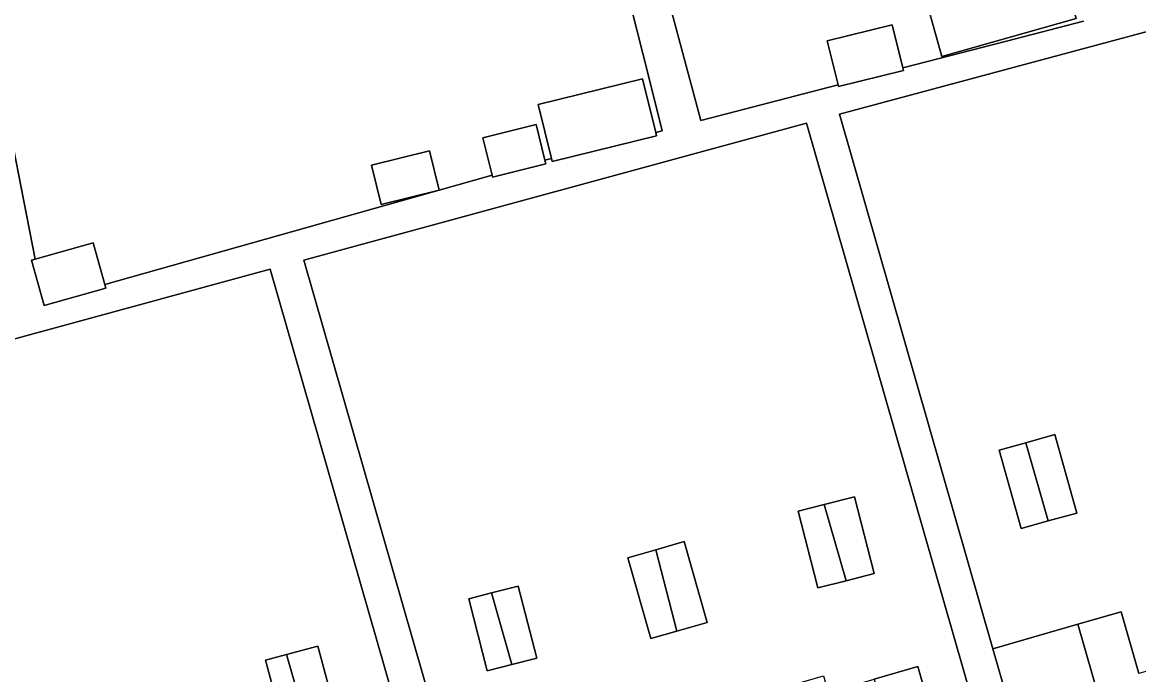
# Model space of a CAD drawing. Extents: x 159716 to 160783, y 383290 to 384031.
# Drawn here: x 160285.8 to 160344.3, y 383615.7 to 383649.9 of the extents above; entities that cross this region are included whole.
import ezdxf

# ---------------------------------------------------------------- set-up
doc = ezdxf.new("R2010")
doc.units = 0
for name, color, linetype in [('IMGEO_Erf', 7, 'Continuous'), ('IMGEO_Pand', 7, 'Continuous'), ('IMGEO_Voetpad_open', 7, 'Continuous')]:
    doc.layers.add(name, color=color, linetype=linetype)

msp = doc.modelspace()

# ---------------------------------------------------------------- linework, layer by layer
at = {"layer": 'IMGEO_Erf'}
for points in [[(160316.493, 383662.865), (160321.361, 383644.745), (160328.545, 383646.613), (160327.975, 383648.925), (160331.384, 383649.765), (160331.943, 383647.496), (160337.373, 383648.908), (160341.408, 383649.957)], [(160282.707, 383656.648), (160286.47, 383637.469), (160289.503, 383638.322), (160290.114, 383636.15), (160307.636, 383641.087), (160310.41, 383641.872), (160309.926, 383643.837), (160312.724, 383644.527), (160313.186, 383642.654), (160313.52, 383642.748), (160312.822, 383645.578), (160318.296, 383646.927), (160318.989, 383644.117), (160319.332, 383644.202), (160318.637, 383647.018), (160314.702, 383662.535)], [(160351.197, 383651.165), (160328.617, 383645.07), (160336.661, 383617.043), (160341.118, 383618.323), (160343.384, 383618.973), (160344.311, 383615.743)], [(160284.531, 383602.097), (160287.416, 383602.925), (160287.329, 383603.227), (160288.904, 383603.679), (160291.678, 383604.475), (160291.775, 383604.134), (160293.462, 383604.618), (160296.167, 383605.394), (160295.942, 383606.181), (160297.695, 383606.684), (160300.111, 383607.378), (160300.331, 383606.609), (160302.375, 383607.196), (160304.881, 383607.915), (160305.743, 383604.912), (160307.814, 383605.506), (160298.787, 383636.938), (160275.653, 383630.632)]]:
    msp.add_lwpolyline(points, dxfattribs=at)
for points in [[(160341.016, 383650.095), (160333.985, 383648.102), (160333.314, 383650.469), (160340.345, 383652.462)], [(160326.889, 383644.599), (160300.547, 383637.418), (160309.377, 383606.68), (160311.539, 383607.3), (160310.816, 383609.817), (160313.105, 383610.474), (160315.467, 383611.152), (160316.194, 383608.619), (160318.167, 383609.185), (160317.209, 383612.653), (160319.117, 383613.201), (160319.398, 383612.222), (160321.791, 383612.909), (160323.822, 383613.492), (160323.558, 383614.41), (160325.861, 383615.071), (160327.779, 383615.621), (160328.028, 383614.755), (160330.445, 383615.449), (160332.724, 383616.103), (160333.477, 383613.482), (160335.648, 383614.105)], [(160307.636, 383641.087), (160304.605, 383640.34), (160304.097, 383642.401), (160307.128, 383643.148)], [(160341.053, 383624.158), (160339.561, 383623.742), (160338.138, 383623.344), (160336.99, 383627.457), (160338.382, 383627.846), (160339.904, 383628.271)], [(160326.455, 383624.254), (160327.817, 383624.603), (160329.411, 383625.011), (160330.441, 383620.989), (160328.963, 383620.61), (160327.485, 383620.232)], [(160318.999, 383622.234), (160320.475, 383622.658), (160321.69, 383618.425), (160320.093, 383617.966), (160318.738, 383617.578), (160317.523, 383621.811)], [(160312.751, 383616.555), (160311.455, 383616.223), (160310.155, 383615.889), (160309.189, 383619.662), (160310.38, 383619.967), (160311.785, 383620.327)], [(160298.538, 383616.438), (160299.637, 383616.734), (160301.279, 383617.176), (160302.36, 383613.161), (160300.785, 383612.736), (160299.619, 383612.423)]]:
    msp.add_lwpolyline(points, close=True, dxfattribs=at)
at = {"layer": 'IMGEO_Pand'}
for points in [[(160341.016, 383650.095), (160340.345, 383652.462), (160333.314, 383650.469), (160333.985, 383648.102)], [(160327.975, 383648.925), (160328.545, 383646.613), (160328.565, 383646.531), (160331.974, 383647.372), (160331.943, 383647.496), (160331.384, 383649.765)], [(160312.822, 383645.578), (160313.52, 383642.748), (160313.557, 383642.596), (160319.031, 383643.945), (160318.989, 383644.117), (160318.296, 383646.927)], [(160310.41, 383641.872), (160310.434, 383641.776), (160313.232, 383642.466), (160313.186, 383642.654), (160312.724, 383644.527), (160309.926, 383643.837)], [(160307.636, 383641.087), (160307.128, 383643.148), (160304.097, 383642.401), (160304.605, 383640.34)], [(160286.47, 383637.469), (160286.276, 383637.414), (160286.941, 383635.048), (160290.169, 383635.956), (160290.114, 383636.15), (160289.503, 383638.322)], [(160338.382, 383627.846), (160339.561, 383623.742), (160341.053, 383624.158), (160339.904, 383628.271)], [(160338.382, 383627.846), (160336.99, 383627.457), (160338.138, 383623.344), (160339.561, 383623.742)], [(160328.963, 383620.61), (160327.817, 383624.603), (160326.455, 383624.254), (160327.485, 383620.232)], [(160328.963, 383620.61), (160330.441, 383620.989), (160329.411, 383625.011), (160327.817, 383624.603)], [(160318.999, 383622.234), (160320.093, 383617.966), (160321.69, 383618.425), (160320.475, 383622.658)], [(160318.999, 383622.234), (160317.523, 383621.811), (160318.738, 383617.578), (160320.093, 383617.966)], [(160311.455, 383616.223), (160310.38, 383619.967), (160309.189, 383619.662), (160310.155, 383615.889)], [(160311.455, 383616.223), (160312.751, 383616.555), (160311.785, 383620.327), (160310.38, 383619.967)], [(160346.387, 383616.339), (160344.311, 383615.743), (160343.384, 383618.973), (160341.118, 383618.323), (160343.822, 383608.91), (160348.161, 383610.163)], [(160341.118, 383618.323), (160336.661, 383617.043), (160337.968, 383612.489), (160339.374, 383607.626), (160343.822, 383608.91)], [(160300.785, 383612.736), (160302.36, 383613.161), (160301.279, 383617.176), (160299.637, 383616.734)], [(160300.785, 383612.736), (160299.637, 383616.734), (160298.538, 383616.438), (160299.619, 383612.423)], [(160336.263, 383611.964), (160335.648, 383614.105), (160333.477, 383613.482), (160332.724, 383616.103), (160330.445, 383615.449), (160333.202, 383605.848), (160334.337, 383606.176), (160337.665, 383607.14)]]:
    msp.add_lwpolyline(points, close=True, dxfattribs=at)
at = {"layer": 'IMGEO_Voetpad_open'}
for points in [[(160341.408, 383649.957), (160337.373, 383648.908), (160331.943, 383647.496), (160331.974, 383647.372), (160328.565, 383646.531), (160328.545, 383646.613), (160321.361, 383644.745), (160316.493, 383662.865)], [(160314.702, 383662.535), (160318.637, 383647.018), (160319.332, 383644.202), (160318.989, 383644.117), (160319.031, 383643.945), (160313.557, 383642.596), (160313.52, 383642.748), (160313.186, 383642.654), (160313.232, 383642.466), (160310.434, 383641.776), (160310.41, 383641.872), (160307.636, 383641.087), (160290.114, 383636.15), (160290.169, 383635.956), (160286.941, 383635.048), (160286.276, 383637.414), (160286.47, 383637.469), (160282.707, 383656.648)], [(160275.653, 383630.632), (160298.787, 383636.938), (160307.814, 383605.506), (160308.262, 383603.946), (160309.749, 383599.084), (160311.465, 383599.579), (160310.015, 383604.459), (160309.377, 383606.68), (160300.547, 383637.418), (160326.889, 383644.599), (160335.648, 383614.105), (160336.263, 383611.964), (160337.665, 383607.14), (160339.374, 383607.626), (160337.968, 383612.489), (160336.661, 383617.043), (160328.617, 383645.07), (160351.197, 383651.165)]]:
    msp.add_lwpolyline(points, dxfattribs=at)

doc.saveas('drawing.dxf')
